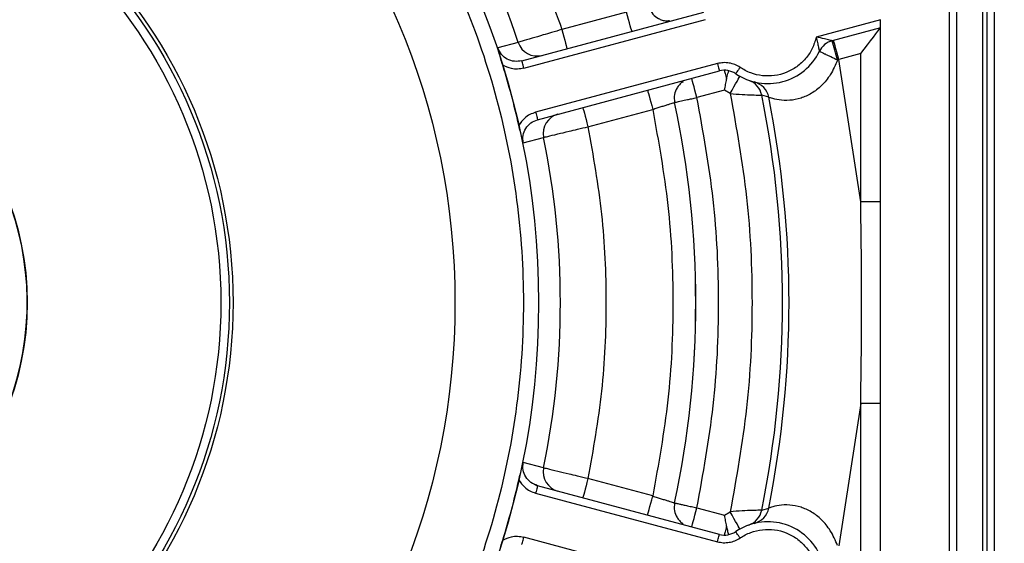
# Model space of a CAD drawing. Header units: inches. Extents: x 170 to 288, y 234 to 248.
# Tile 472 of 480: x 260.3029 to 260.3877, y 244.6752 to 244.7203. Entities that reach past the tile are written whole.
import ezdxf

# ---------------------------------------------------------------- set-up
doc = ezdxf.new("R2010")
doc.units = ezdxf.units.IN
doc.header["$LTSCALE"] = 0.25
doc.header["$MEASUREMENT"] = 0
doc.layers.add('ANNOTATIONS', color=1, linetype='Continuous')
doc.layers.add('STANDARD Z GUIDE MOTOR RH', color=7, linetype='Continuous')
doc.styles.add('ARIAL', font='arial.ttf', dxfattribs={"height": 0.09375})
doc.dimstyles.new('STANDARD$0', dxfattribs={"dimtxt": 0.09375, "dimasz": 0.09375, "dimexe": 0.03125, "dimexo": 0.046875, "dimgap": 0.09, "dimtad": 0, "dimtih": 1, "dimtoh": 1, "dimdec": 4, "dimzin": 0, "dimdsep": 46, "dimtxsty": 'ARIAL', "dimcen": 0.09, "dimadec": 0, "dimazin": 0, "dimtfac": 1, "dimtdec": 4, "dimtofl": 0, "dimtmove": 0, "dimatfit": 1, "dimfxl": 1, "dimtolj": 1, "dimtzin": 0, "dimarcsym": 0})

# ---------------------------------------------------------------- blocks, each defined once
blk = doc.blocks.new('*D45')
at = {"layer": 'ANNOTATIONS', "color": 0, "lineweight": -2, "transparency": 16777216}
for p, q in [((260.782945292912, 245.2238306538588), (261.3812151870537, 245.2238306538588)), ((261.3499651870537, 245.1300806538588), (261.3499651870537, 244.8380630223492)), ((261.3499651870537, 244.2690339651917), (261.3499651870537, 244.5610515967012)), ((259.6662786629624, 244.1752839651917), (261.3812151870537, 244.1752839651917))]:
    blk.add_line(p, q, dxfattribs=at)
at = {"layer": 'ANNOTATIONS', "color": 0, "transparency": 16777216}
for points in [[(261.3343401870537, 245.1300806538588), (261.3655901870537, 245.1300806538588), (261.3499651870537, 245.2238306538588)], [(261.3343401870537, 244.2690339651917), (261.3655901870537, 244.2690339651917), (261.3499651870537, 244.1752839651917)]]:
    blk.add_solid(points, dxfattribs=at)
at = {"layer": 'defpoints', "color": 0, "transparency": 16777216}
for p in [(260.736070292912, 245.2238306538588), (261.3499651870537, 245.2238306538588), (259.6194036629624, 244.1752839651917)]:
    blk.add_point(p, dxfattribs=at)
at = {"layer": 'ANNOTATIONS', "color": 0, "transparency": 16777216, "insert": (261.3499651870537, 244.6995573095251), "char_height": 0.09375, "attachment_point": 5, "style": 'ARIAL'}
blk.add_mtext('\\A1;HEADROOM', dxfattribs=at)

msp = doc.modelspace()

# ---------------------------------------------------------------- linework, layer by layer
at = {"layer": 'STANDARD Z GUIDE MOTOR RH'}
for p, q in [((260.386168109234, 244.651876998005), (260.386168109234, 244.7400242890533)), ((260.3868238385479, 244.651876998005), (260.3868238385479, 244.7400242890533)), ((260.382909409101, 244.7335301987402), (260.382909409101, 244.658371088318)), ((260.3835655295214, 244.6582566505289), (260.3835655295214, 244.7336446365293)), ((260.3857777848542, 244.7264119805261), (260.3857777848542, 244.6654893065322)), ((260.346141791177, 244.7167713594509), (260.3617870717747, 244.7209635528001)), ((260.3551597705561, 244.7209539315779), (260.3495893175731, 244.7194613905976)), ((260.3463116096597, 244.7161376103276), (260.3619568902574, 244.7203297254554)), ((260.3770038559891, 244.7202856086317), (260.3714761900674, 244.718804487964)), ((260.3770038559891, 244.719606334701), (260.3728369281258, 244.7184898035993)), ((260.3770038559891, 244.6716156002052), (260.3770038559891, 244.7202856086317)), ((260.3458264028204, 244.7183480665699), (260.3440711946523, 244.7178751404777)), ((260.3752978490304, 244.717382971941), (260.3734061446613, 244.7168760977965)), ((260.3752978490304, 244.7046417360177), (260.3752978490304, 244.717382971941)), ((260.3629758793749, 244.7165268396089), (260.3473305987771, 244.712334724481)), ((260.3733050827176, 244.7168477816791), (260.3734061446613, 244.7168760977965)), ((260.3752978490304, 244.7046417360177), (260.3734061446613, 244.7168760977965)), ((260.3475004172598, 244.7117008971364), (260.3631456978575, 244.7158930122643)), ((260.3663509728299, 244.7148953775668), (260.3663521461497, 244.7148906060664)), ((260.3663525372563, 244.7148889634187), (260.3664432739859, 244.7148374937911)), ((260.3635872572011, 244.7142451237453), (260.3612062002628, 244.7136071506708)), ((260.3640724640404, 244.7139451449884), (260.3635872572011, 244.7142451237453)), ((260.3673877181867, 244.7136273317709), (260.3667775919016, 244.7138156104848)), ((260.351831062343, 244.7110950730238), (260.3574015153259, 244.7125876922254)), ((260.3462591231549, 244.7097097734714), (260.3480156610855, 244.7101776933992)), ((260.3770038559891, 244.7046417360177), (260.3752978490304, 244.7046417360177)), ((260.3752978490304, 244.6872595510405), (260.3734061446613, 244.6750251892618)), ((260.3770038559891, 244.6872595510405), (260.3752978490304, 244.6872595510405)), ((260.3752978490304, 244.6745183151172), (260.3752978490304, 244.6872595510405)), ((260.3480156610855, 244.6817235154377), (260.3462591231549, 244.6821915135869)), ((260.3574015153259, 244.6793135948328), (260.351831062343, 244.6808062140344)), ((260.3631456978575, 244.6760081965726), (260.3475004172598, 244.6802003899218)), ((260.3473305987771, 244.6795665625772), (260.3629758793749, 244.6753744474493)), ((260.3612062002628, 244.6782941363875), (260.3635872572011, 244.6776561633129)), ((260.3667775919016, 244.6780856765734), (260.3673877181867, 244.678273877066)), ((260.3635872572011, 244.6776561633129), (260.3640724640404, 244.6779561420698)), ((260.3663521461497, 244.6770106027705), (260.3663508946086, 244.6770059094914)), ((260.3664432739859, 244.6770637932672), (260.3663525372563, 244.6770123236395)), ((260.3619568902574, 244.6715715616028), (260.3463116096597, 244.6757636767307))]:
    msp.add_line(p, q, dxfattribs=at)
at = {"layer": 'STANDARD Z GUIDE MOTOR RH', "flags": 128}
for points in [[(260.3556013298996, 244.7193060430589), (260.3555928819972, 244.7193377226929), (260.3555677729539, 244.7194315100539), (260.3555269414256, 244.7195838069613), (260.35547203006, 244.719788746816), (260.3554051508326, 244.7200384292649), (260.3553288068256, 244.7203233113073), (260.3552459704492, 244.7206324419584), (260.3551597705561, 244.7209539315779)], [(260.3752978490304, 244.717382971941), (260.3755940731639, 244.7177690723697), (260.3758813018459, 244.7181434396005), (260.3761508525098, 244.718494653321), (260.3763944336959, 244.7188121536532), (260.3766046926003, 244.7190861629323), (260.3767752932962, 244.7193084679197), (260.3769009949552, 244.7194722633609), (260.3769779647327, 244.7195725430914), (260.3770038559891, 244.719606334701)], [(260.3495893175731, 244.7194613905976), (260.3496754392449, 244.7191399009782), (260.3497582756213, 244.7188307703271), (260.3498346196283, 244.7185458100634), (260.349901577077, 244.7182961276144), (260.3499564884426, 244.7180911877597), (260.3499972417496, 244.7179388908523), (260.3500224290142, 244.7178451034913), (260.3500308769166, 244.7178134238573)], [(260.3734061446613, 244.7168760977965), (260.3733200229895, 244.7171975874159), (260.3732371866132, 244.7175067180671), (260.3731608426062, 244.7177916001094), (260.3730939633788, 244.7180413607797), (260.3730390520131, 244.7182463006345), (260.3729982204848, 244.7183985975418), (260.3729731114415, 244.7184923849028), (260.3729645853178, 244.7185239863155)], [(260.3463116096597, 244.7161376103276), (260.3462785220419, 244.7162612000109), (260.3462466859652, 244.7163800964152), (260.3462172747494, 244.7164896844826), (260.3461915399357, 244.7165857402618), (260.3461704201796, 244.716664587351), (260.3461547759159, 244.7167231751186), (260.3461450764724, 244.7167592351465), (260.346141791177, 244.7167713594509)], [(260.3629758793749, 244.7165268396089), (260.3630089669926, 244.7164031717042), (260.3630408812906, 244.7162842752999), (260.3630702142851, 244.7161746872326), (260.3630959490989, 244.7160787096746), (260.3631170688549, 244.7159998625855), (260.36313279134, 244.7159412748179), (260.3631424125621, 244.71590521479), (260.3631456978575, 244.7158930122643)], [(260.3649149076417, 244.7161989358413), (260.3648429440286, 244.7160931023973), (260.3647737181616, 244.7159912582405), (260.364709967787, 244.7158973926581), (260.3646541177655, 244.7158151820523), (260.3646082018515, 244.7157476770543), (260.3645741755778, 244.7156975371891), (260.3645532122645, 244.7156666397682), (260.3645460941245, 244.7156562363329)], [(260.3635573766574, 244.7159508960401), (260.363570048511, 244.715903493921), (260.3635868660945, 244.7158406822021), (260.3636076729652, 244.7157632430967), (260.3636321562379, 244.7156718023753), (260.36366015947, 244.7155673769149), (260.3636913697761, 244.7154509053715), (260.363725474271, 244.7153236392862), (260.3637621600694, 244.7151867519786)], [(260.3640724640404, 244.7139451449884), (260.364235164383, 244.7142355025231), (260.3643916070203, 244.7145146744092), (260.3645357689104, 244.7147719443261), (260.3646621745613, 244.7149975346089), (260.3647658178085, 244.7151826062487), (260.3648429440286, 244.7153201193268), (260.3648903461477, 244.7154048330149), (260.364906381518, 244.7154334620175)], [(260.3612062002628, 244.7136071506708), (260.361120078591, 244.7139286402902), (260.3610372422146, 244.7142377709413), (260.3609608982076, 244.7145226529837), (260.3608939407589, 244.714772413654), (260.3608390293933, 244.7149773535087), (260.3607982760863, 244.7151295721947), (260.3607730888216, 244.7152233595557), (260.3607646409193, 244.7152550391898)], [(260.3569599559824, 244.7142355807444), (260.3569684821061, 244.7142039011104), (260.3569935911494, 244.7141101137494), (260.3570344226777, 244.7139578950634), (260.3570893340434, 244.7137529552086), (260.3571562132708, 244.7135031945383), (260.3572325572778, 244.713218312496), (260.3573153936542, 244.7129091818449), (260.3574015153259, 244.7125876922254)], [(260.3473305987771, 244.712334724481), (260.3473637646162, 244.7122110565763), (260.3473956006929, 244.7120921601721), (260.3474249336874, 244.7119825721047), (260.3474506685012, 244.7118865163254), (260.3474717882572, 244.7118077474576), (260.3474875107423, 244.71174915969), (260.3474972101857, 244.7117130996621), (260.3475004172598, 244.7117008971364)], [(260.3513895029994, 244.7127429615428), (260.3513980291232, 244.7127112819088), (260.3514231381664, 244.7126175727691), (260.3514638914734, 244.7124652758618), (260.3515188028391, 244.712260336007), (260.3515857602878, 244.7120105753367), (260.3516621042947, 244.7117256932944), (260.3517449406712, 244.7114165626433), (260.351831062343, 244.7110950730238)], [(260.351831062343, 244.6808062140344), (260.3517449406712, 244.680484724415), (260.3516621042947, 244.6801755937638), (260.3515857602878, 244.6798906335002), (260.3515188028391, 244.6796409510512), (260.3514638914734, 244.6794360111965), (260.3514231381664, 244.6792837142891), (260.3513980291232, 244.6791899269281), (260.3513895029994, 244.6791582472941)], [(260.3475004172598, 244.6802003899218), (260.3474972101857, 244.6801881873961), (260.3474875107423, 244.6801521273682), (260.3474717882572, 244.6800935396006), (260.3474506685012, 244.6800146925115), (260.3474249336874, 244.6799186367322), (260.3473956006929, 244.6798091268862), (260.3473637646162, 244.6796902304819), (260.3473305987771, 244.6795665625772)], [(260.3569599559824, 244.6776657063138), (260.3569684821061, 244.6776973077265), (260.3569935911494, 244.6777910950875), (260.3570344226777, 244.6779433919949), (260.3570893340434, 244.6781483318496), (260.3571562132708, 244.6783980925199), (260.3572325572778, 244.6786829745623), (260.3573153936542, 244.6789921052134), (260.3574015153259, 244.6793135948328)], [(260.3607646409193, 244.6766462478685), (260.3607730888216, 244.6766779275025), (260.3607982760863, 244.6767716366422), (260.3608390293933, 244.6769239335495), (260.3608939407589, 244.6771288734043), (260.3609608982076, 244.6773786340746), (260.3610372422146, 244.6776635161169), (260.361120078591, 244.677972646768), (260.3612062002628, 244.6782941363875)], [(260.364906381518, 244.6764678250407), (260.3648903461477, 244.6764964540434), (260.3648429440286, 244.6765811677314), (260.3647658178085, 244.6767186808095), (260.3646621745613, 244.6769037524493), (260.3645357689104, 244.6771292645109), (260.3643916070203, 244.6773866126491), (260.364235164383, 244.6776657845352), (260.3640724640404, 244.6779561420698)], [(260.3637621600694, 244.6767145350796), (260.363725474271, 244.6765776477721), (260.3636913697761, 244.6764503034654), (260.36366015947, 244.6763339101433), (260.3636321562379, 244.6762294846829), (260.3636076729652, 244.6761380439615), (260.3635868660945, 244.6760606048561), (260.363570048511, 244.6759977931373), (260.3635573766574, 244.6759503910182)], [(260.346141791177, 244.6751298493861), (260.3461450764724, 244.6751420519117), (260.3461547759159, 244.6751781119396), (260.3461704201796, 244.6752366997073), (260.3461915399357, 244.6753155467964), (260.3462172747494, 244.6754116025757), (260.3462466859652, 244.6755211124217), (260.3462785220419, 244.675640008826), (260.3463116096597, 244.6757636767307)], [(260.3629758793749, 244.6753744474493), (260.3630089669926, 244.6754980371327), (260.3630408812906, 244.675616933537), (260.3630702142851, 244.6757265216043), (260.3630959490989, 244.6758225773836), (260.3631170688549, 244.6759014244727), (260.36313279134, 244.6759600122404), (260.3631424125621, 244.6759960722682), (260.3631456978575, 244.6760081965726)], [(260.3649149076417, 244.6757023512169), (260.3648429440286, 244.675808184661), (260.3647737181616, 244.6759100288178), (260.364709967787, 244.6760038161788), (260.3646541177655, 244.676086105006), (260.3646082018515, 244.6761536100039), (260.3645741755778, 244.6762037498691), (260.3645532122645, 244.67623464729), (260.3645460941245, 244.6762450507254)]]:
    msp.add_lwpolyline(points, dxfattribs=at)
at = {"layer": 'STANDARD Z GUIDE MOTOR RH'}
for radius in [0.06900244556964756, 0.06181102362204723, 0.04271363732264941, 0.0423979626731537, 0.04166666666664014, 0.02500000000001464]:
    msp.add_circle((260.2785786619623, 244.6959506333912), radius, dxfattribs=at)
for centre, radius, start, end in [((260.2785786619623, 244.6959506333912), 0.07087950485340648, 18.42080540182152, 41.5791945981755), ((260.2785786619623, 244.6959506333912), 0.02500000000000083, 104.4775121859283, 75.52248781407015), ((260.3474427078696, 244.7188823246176), 0.001702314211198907, 198.2909329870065, 284.8995732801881), ((260.3732785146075, 244.7168419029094), 0.00170603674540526, 104.9999999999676, 154.196613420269), ((260.3473603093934, 244.7103384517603), 0.02674888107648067, 14.08432207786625, 17.74229257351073), ((260.3673120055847, 244.7197266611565), 0.00492125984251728, 235.8033865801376, 334.196613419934), ((260.2785786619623, 244.6959506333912), 0.06901245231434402, 12.78040804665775, 17.21959195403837), ((260.3635872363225, 244.7142451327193), 0.001706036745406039, 55.80338658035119, 105.000000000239), ((260.3651065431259, 244.7134785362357), 0.001704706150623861, 11.40433954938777, 70.54654261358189), ((260.365715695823, 244.7132959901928), 0.001704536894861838, 11.20897654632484, 76.05483201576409), ((260.2785786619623, 244.6959506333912), 0.08999005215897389, 348.5494945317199, 11.45050546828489), ((260.2785786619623, 244.6959506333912), 0.08252624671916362, 347.9471520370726, 12.05284796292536), ((260.2785786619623, 244.6959506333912), 0.08252803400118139, 347.946274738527, 12.05241196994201), ((260.2785786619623, 244.6959506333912), 0.09055118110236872, 348.7428558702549, 11.2571441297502), ((260.3496825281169, 244.7105232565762), 0.001702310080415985, 105.1009118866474, 191.7122476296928), ((260.2785786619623, 244.6959506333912), 0.07087950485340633, 348.420805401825, 11.57919459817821), ((260.3496823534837, 244.6813779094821), 0.001702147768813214, 168.2851491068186, 254.903702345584), ((260.2785786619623, 244.6959506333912), 0.06901245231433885, 342.780408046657, 347.2195919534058), ((260.3651068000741, 244.6784225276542), 0.001704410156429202, 289.4478113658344, 348.60130647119), ((260.3657156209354, 244.6786052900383), 0.001704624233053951, 283.9470326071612, 348.7891588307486), ((260.3673120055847, 244.6721746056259), 0.004921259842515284, 25.8033865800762, 124.1966134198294), ((260.3635872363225, 244.6776561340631), 0.001706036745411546, 254.9999999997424, 304.1966134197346)]:
    msp.add_arc(centre, radius, start, end, dxfattribs=at)
for points, knots in [([(260.278578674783, 244.7636457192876), (260.2815315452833, 244.7635342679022), (260.2874402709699, 244.7633112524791), (260.296150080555, 244.7615129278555), (260.3045585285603, 244.7586747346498), (260.3125236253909, 244.7547436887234), (260.319907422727, 244.7498111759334), (260.3265830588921, 244.7439546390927), (260.3324391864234, 244.737279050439), (260.3373729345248, 244.7298952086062), (260.3412991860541, 244.7219300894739), (260.3441550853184, 244.7135216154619), (260.3458874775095, 244.7048117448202), (260.3464667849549, 244.695950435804), (260.3458874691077, 244.6870891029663), (260.3441548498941, 244.6783792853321), (260.3412990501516, 244.6699707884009), (260.3373727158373, 244.6620056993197), (260.3324389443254, 244.6546218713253), (260.3265827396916, 244.6479463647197), (260.3199071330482, 244.6420898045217), (260.3125232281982, 244.6371574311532), (260.3045581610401, 244.6332262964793), (260.2961497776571, 244.6303881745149), (260.2874399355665, 244.6285900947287), (260.2815314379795, 244.6283670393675), (260.278578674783, 244.6282555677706)], [0, 0, 0, 0, 0.04165386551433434, 0.08334983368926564, 0.1250000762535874, 0.1666529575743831, 0.2083498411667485, 0.2499999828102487, 0.2916532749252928, 0.3333499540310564, 0.3749998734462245, 0.416653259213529, 0.4583498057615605, 0.4999999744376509, 0.5416531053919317, 0.5833497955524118, 0.6250000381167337, 0.6666529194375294, 0.7083498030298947, 0.7499999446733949, 0.7916529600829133, 0.8333499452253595, 0.8750000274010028, 0.9166532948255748, 0.9583476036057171, 1, 1, 1, 1]), ([(260.3344448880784, 244.7456922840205), (260.3360803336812, 244.7437447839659), (260.3393511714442, 244.7398498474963), (260.3434544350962, 244.7334068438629), (260.3469827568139, 244.7266317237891), (260.3487204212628, 244.7218516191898), (260.3495893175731, 244.7194613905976)], [0, 0, 0, 0, 0.2500042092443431, 0.500000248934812, 0.7499816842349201, 1, 1, 1, 1]), ([(260.3570892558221, 244.7213802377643), (260.357183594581, 244.7211735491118), (260.3573643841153, 244.7207774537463), (260.3578114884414, 244.7204298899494), (260.3582144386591, 244.7202650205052), (260.3585424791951, 244.7201873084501), (260.3587573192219, 244.720218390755), (260.3588569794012, 244.7202328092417)], [0, 0, 0, 0, 0.295002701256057, 0.5653392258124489, 0.7164105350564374, 0.8684482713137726, 1, 1, 1, 1]), ([(260.3495893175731, 244.7194613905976), (260.3492923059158, 244.7193737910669), (260.3487404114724, 244.7192110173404), (260.3478546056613, 244.7189496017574), (260.3469191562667, 244.7186718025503), (260.3460910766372, 244.7184268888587), (260.3459126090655, 244.7183737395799), (260.3458264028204, 244.7183480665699)], [0, 0, 0, 0, 0.1593173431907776, 0.2960367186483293, 0.5009369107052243, 0.7589346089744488, 1, 1, 1, 1]), ([(260.3714761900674, 244.718804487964), (260.3713773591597, 244.7184714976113), (260.3711797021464, 244.7178055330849), (260.37058869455, 244.7169347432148), (260.3698216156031, 244.7162250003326), (260.3689017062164, 244.7157234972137), (260.3678883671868, 244.7154572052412), (260.3668433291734, 244.7154473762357), (260.3658159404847, 244.7156755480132), (260.3652152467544, 244.7160244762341), (260.3649149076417, 244.7161989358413)], [0, 0, 0, 0, 0.1250013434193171, 0.2499966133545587, 0.3749961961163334, 0.4999991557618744, 0.6249981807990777, 0.7500007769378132, 0.8750036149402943, 1, 1, 1, 1]), ([(260.3714761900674, 244.718804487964), (260.3715090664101, 244.7186486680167), (260.3715703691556, 244.7183581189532), (260.3716433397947, 244.7180163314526), (260.3716918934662, 244.7178011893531), (260.3717194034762, 244.7176818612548), (260.3717388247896, 244.7176004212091), (260.3717413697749, 244.7175897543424), (260.3717426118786, 244.7175845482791)], [0, 0, 0, 0, 0.3084620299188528, 0.57517253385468, 0.6935605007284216, 0.8025268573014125, 0.9036214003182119, 0.9999999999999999, 0.9999999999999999, 0.9999999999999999, 0.9999999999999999]), ([(260.3728369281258, 244.7184898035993), (260.372834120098, 244.7184906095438), (260.3728283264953, 244.7184922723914), (260.3727645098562, 244.71851073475), (260.3725628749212, 244.7185678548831), (260.3721091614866, 244.7186837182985), (260.3717108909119, 244.718759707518), (260.3714761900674, 244.718804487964)], [0, 0, 0, 0, 0.05970732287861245, 0.1231898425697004, 0.2723024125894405, 0.5711678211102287, 1, 1, 1, 1]), ([(260.3444978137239, 244.7163807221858), (260.3444428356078, 244.7165633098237), (260.3442808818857, 244.717101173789), (260.34415460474, 244.7175672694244), (260.3440711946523, 244.7178751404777)], [0, 0, 0, 0, 0.3394680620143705, 1, 1, 1, 1]), ([(260.346141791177, 244.7167713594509), (260.3459272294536, 244.7167382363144), (260.3454982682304, 244.7166720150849), (260.3448696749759, 244.7168808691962), (260.3443446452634, 244.7172849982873), (260.3441623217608, 244.7176784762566), (260.3440711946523, 244.7178751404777)], [0, 0, 0, 0, 0.2503204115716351, 0.500451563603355, 0.7503206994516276, 1, 1, 1, 1]), ([(260.3717426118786, 244.7175845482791), (260.3717635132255, 244.7175767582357), (260.3717957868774, 244.7175647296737), (260.3719859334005, 244.7174771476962), (260.3721852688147, 244.717383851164), (260.3724345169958, 244.7172656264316), (260.372800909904, 244.7170909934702), (260.3731061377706, 244.7169437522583), (260.3733050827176, 244.7168477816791)], [0, 0, 0, 0, 0.2345043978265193, 0.3620969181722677, 0.4932764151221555, 0.6255063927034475, 0.7559082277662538, 1, 1, 1, 1]), ([(260.3463116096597, 244.7161376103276), (260.346135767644, 244.7161026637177), (260.3457844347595, 244.7160328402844), (260.3451504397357, 244.7160812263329), (260.3447423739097, 244.716268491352), (260.3444978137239, 244.7163807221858)], [0, 0, 0, 0, 0.2864717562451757, 0.5723714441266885, 1, 1, 1, 1]), ([(260.3649149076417, 244.7161989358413), (260.3647691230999, 244.7162857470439), (260.3644778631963, 244.7164591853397), (260.3639835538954, 244.7165893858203), (260.363474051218, 244.7166287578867), (260.3631419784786, 244.7165608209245), (260.3629758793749, 244.7165268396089)], [0, 0, 0, 0, 0.2502760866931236, 0.500021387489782, 0.7499162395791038, 1, 1, 1, 1]), ([(260.3733050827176, 244.7168477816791), (260.3731185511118, 244.7164103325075), (260.3727697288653, 244.7155922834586), (260.3719635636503, 244.7146155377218), (260.3710740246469, 244.7139268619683), (260.3701129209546, 244.7134978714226), (260.3691133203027, 244.7133247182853), (260.3682148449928, 244.7133850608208), (260.3675614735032, 244.7135623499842), (260.3674438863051, 244.713606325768), (260.3673877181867, 244.7136273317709)], [0, 0, 0, 0, 0.1297483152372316, 0.242635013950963, 0.3462479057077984, 0.4520758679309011, 0.5714792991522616, 0.7135963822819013, 0.8631929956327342, 1, 1, 1, 1]), ([(260.3637621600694, 244.7151867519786), (260.3638022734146, 244.7153569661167), (260.3638718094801, 244.7156520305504), (260.3639217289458, 244.7158358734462), (260.3639428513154, 244.7159136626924)], [0, 0, 0, 0, 0.5768710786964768, 1, 1, 1, 1]), ([(260.3600261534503, 244.7149621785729), (260.3600121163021, 244.7149559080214), (260.3598863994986, 244.7148997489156), (260.3597068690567, 244.7147112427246), (260.3594343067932, 244.7143679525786), (260.3592228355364, 244.7138421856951), (260.3592641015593, 244.713409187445), (260.3592856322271, 244.7131832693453)], [0, 0, 0, 0, 0.02255753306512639, 0.2020254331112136, 0.3688035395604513, 0.6706714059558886, 1, 1, 1, 1]), ([(260.3635872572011, 244.7142451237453), (260.3636158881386, 244.7144104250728), (260.363672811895, 244.7147390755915), (260.3637324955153, 244.7150381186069), (260.3637621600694, 244.7151867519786)], [0, 0, 0, 0, 0.5029699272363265, 1, 1, 1, 1]), ([(260.3640724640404, 244.7139451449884), (260.3644212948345, 244.7139177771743), (260.3651183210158, 244.7138630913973), (260.366000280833, 244.7138292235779), (260.3666259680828, 244.7138166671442), (260.3667268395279, 244.7138159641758), (260.3667775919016, 244.7138156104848)], [0, 0, 0, 0, 0.2555844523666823, 0.5107033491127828, 0.7538156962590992, 1, 1, 1, 1]), ([(260.3640724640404, 244.7139451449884), (260.3646069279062, 244.7109703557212), (260.3656758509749, 244.7050208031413), (260.3660805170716, 244.6959506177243), (260.3656758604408, 244.6868804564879), (260.3646069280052, 244.680930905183), (260.3640724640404, 244.6779561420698)], [0, 0, 0, 0, 0.2500010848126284, 0.4999999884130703, 0.750001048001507, 0.9999999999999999, 0.9999999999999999, 0.9999999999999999, 0.9999999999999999]), ([(260.3574015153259, 244.7125876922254), (260.3575281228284, 244.7126279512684), (260.3577812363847, 244.7127084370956), (260.3581459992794, 244.712823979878), (260.3584803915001, 244.7129297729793), (260.3587715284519, 244.7130216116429), (260.3590073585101, 244.7130957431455), (260.3591768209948, 244.7131490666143), (260.3592796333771, 244.7131813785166), (260.3592836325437, 244.713182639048), (260.3592856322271, 244.7131832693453)], [0, 0, 0, 0, 0.1252210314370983, 0.2503417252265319, 0.3754897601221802, 0.500520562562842, 0.6254616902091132, 0.750302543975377, 0.875145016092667, 1, 1, 1, 1]), ([(260.3592856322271, 244.7131832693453), (260.3593216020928, 244.7131911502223), (260.3593956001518, 244.7132073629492), (260.3598190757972, 244.7133010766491), (260.3603096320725, 244.7134087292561), (260.3607735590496, 244.7135114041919), (260.3610557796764, 244.7135738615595), (260.3612062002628, 244.7136071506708)], [0, 0, 0, 0, 0.24265105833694, 0.4991874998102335, 0.7111060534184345, 0.8460226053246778, 1, 1, 1, 1]), ([(260.3612062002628, 244.6782941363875), (260.3617384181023, 244.6812123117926), (260.3628028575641, 244.6870486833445), (260.3632060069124, 244.6959506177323), (260.3628028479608, 244.7048525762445), (260.3617384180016, 244.7106889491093), (260.3612062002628, 244.7136071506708)], [0, 0, 0, 0, 0.2499991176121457, 0.500000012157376, 0.7499987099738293, 1, 1, 1, 1]), ([(260.3473305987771, 244.712334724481), (260.3471607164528, 244.7122770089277), (260.3468215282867, 244.7121617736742), (260.3462967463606, 244.7118027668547), (260.3460370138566, 244.7114366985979), (260.345881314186, 244.7112172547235)], [0, 0, 0, 0, 0.2866834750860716, 0.5723941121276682, 0.9999999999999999, 0.9999999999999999, 0.9999999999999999, 0.9999999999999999]), ([(260.3574015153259, 244.7125876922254), (260.3578970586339, 244.7098374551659), (260.3588881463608, 244.7043369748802), (260.3592632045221, 244.6959506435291), (260.3588881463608, 244.687564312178), (260.3578970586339, 244.6820638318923), (260.3574015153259, 244.6793135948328)], [0, 0, 0, 0, 0.2499997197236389, 0.5, 0.7500002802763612, 1, 1, 1, 1]), ([(260.3462591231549, 244.7097097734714), (260.3461774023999, 244.7100181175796), (260.3460536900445, 244.7104849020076), (260.3459249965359, 244.7110316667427), (260.345881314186, 244.7112172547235)], [0, 0, 0, 0, 0.6605706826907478, 1, 1, 1, 1]), ([(260.3462591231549, 244.7097097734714), (260.3462397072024, 244.7099256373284), (260.3462008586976, 244.7103575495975), (260.3464535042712, 244.7109700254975), (260.3468934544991, 244.7114651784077), (260.3472980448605, 244.7116223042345), (260.3475004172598, 244.7117008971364)], [0, 0, 0, 0, 0.2496676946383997, 0.4995488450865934, 0.7496789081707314, 1, 1, 1, 1]), ([(260.3480156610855, 244.7101776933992), (260.348103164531, 244.7101985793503), (260.3482843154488, 244.710241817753), (260.3491238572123, 244.7104437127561), (260.3500728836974, 244.7106709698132), (260.3509707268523, 244.7108874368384), (260.3515300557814, 244.7110224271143), (260.351831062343, 244.7110950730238)], [0, 0, 0, 0, 0.2410675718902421, 0.4990616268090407, 0.703967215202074, 0.8406879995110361, 1, 1, 1, 1]), ([(260.351831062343, 244.7110950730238), (260.3522736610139, 244.7085907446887), (260.353158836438, 244.7035822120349), (260.3534907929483, 244.6959507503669), (260.3531589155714, 244.6883191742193), (260.3522736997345, 244.6833106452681), (260.351831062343, 244.6808062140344)], [0, 0, 0, 0, 0.2500061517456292, 0.4999999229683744, 0.7499833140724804, 1, 1, 1, 1]), ([(260.345881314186, 244.6806840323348), (260.3459250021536, 244.6808695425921), (260.3460537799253, 244.6814163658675), (260.3461774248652, 244.6818831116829), (260.3462591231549, 244.6821915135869)], [0, 0, 0, 0, 0.3392508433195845, 1, 1, 1, 1]), ([(260.3475004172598, 244.6802003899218), (260.3472980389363, 244.6802789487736), (260.3468934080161, 244.6804360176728), (260.3464535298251, 244.6809312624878), (260.3462008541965, 244.6815437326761), (260.3462397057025, 244.6819756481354), (260.3462591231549, 244.6821915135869)], [0, 0, 0, 0, 0.2503056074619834, 0.5004557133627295, 0.7503345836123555, 1, 1, 1, 1]), ([(260.351831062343, 244.6808062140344), (260.3515300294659, 244.6808788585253), (260.3509706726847, 244.681013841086), (260.3500728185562, 244.6812303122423), (260.3491238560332, 244.6814575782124), (260.34828431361, 244.6816594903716), (260.3481031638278, 244.6817026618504), (260.3480156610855, 244.6817235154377)], [0, 0, 0, 0, 0.1593247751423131, 0.2960453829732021, 0.5009398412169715, 0.7589335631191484, 1, 1, 1, 1]), ([(260.345881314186, 244.6806840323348), (260.3460370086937, 244.6804645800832), (260.3462968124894, 244.6800983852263), (260.3468216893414, 244.6797395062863), (260.3471608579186, 244.6796242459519), (260.3473305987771, 244.6795665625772)], [0, 0, 0, 0, 0.4276082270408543, 0.7135398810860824, 0.9999999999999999, 0.9999999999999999, 0.9999999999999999, 0.9999999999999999]), ([(260.3474886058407, 244.6801561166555), (260.3474285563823, 244.6801878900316), (260.3473099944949, 244.6802506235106), (260.3471917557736, 244.680314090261), (260.3471334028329, 244.6803454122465)], [0, 0, 0, 0, 0.5064819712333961, 1, 1, 1, 1]), ([(260.3574015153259, 244.6793135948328), (260.3575281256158, 244.6792733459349), (260.3577812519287, 244.679192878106), (260.3581459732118, 244.6790771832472), (260.3584804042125, 244.6789715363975), (260.3587715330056, 244.6788797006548), (260.3590073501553, 244.6788054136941), (260.3591768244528, 244.6787522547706), (260.3592796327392, 244.6787198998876), (260.359283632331, 244.6787186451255), (260.3592856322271, 244.678718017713)], [0, 0, 0, 0, 0.1252207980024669, 0.2503483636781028, 0.375489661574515, 0.5005202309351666, 0.6254656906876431, 0.7503030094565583, 0.8751452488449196, 1, 1, 1, 1]), ([(260.3592856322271, 244.678718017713), (260.35926414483, 244.6784920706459), (260.3592229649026, 244.6780590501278), (260.3594347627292, 244.6775320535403), (260.3597045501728, 244.6771930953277), (260.3598837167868, 244.6770052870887), (260.3600083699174, 244.6769497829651), (260.3600272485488, 244.6769413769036)], [0, 0, 0, 0, 0.3293841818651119, 0.6312545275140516, 0.7999279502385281, 0.9696992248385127, 1, 1, 1, 1]), ([(260.3592856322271, 244.678718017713), (260.3593038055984, 244.6787138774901), (260.3593475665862, 244.6787039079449), (260.3595914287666, 244.6786496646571), (260.3599332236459, 244.6785743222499), (260.3602972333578, 244.6784942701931), (260.3607323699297, 244.6783986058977), (260.3610474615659, 244.6783291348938), (260.3612062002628, 244.6782941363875)], [0, 0, 0, 0, 0.161304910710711, 0.3884178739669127, 0.5267284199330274, 0.678097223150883, 0.8378299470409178, 1, 1, 1, 1]), ([(260.3667775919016, 244.6780856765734), (260.3667268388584, 244.6780853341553), (260.3666259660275, 244.6780846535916), (260.3660002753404, 244.6780719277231), (260.3651182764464, 244.6780382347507), (260.3644212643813, 244.6779835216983), (260.3640724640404, 244.6779561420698)], [0, 0, 0, 0, 0.2461850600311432, 0.4892984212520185, 0.7444335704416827, 1, 1, 1, 1]), ([(260.3733050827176, 244.6750535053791), (260.3731185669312, 244.6754909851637), (260.372769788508, 244.676309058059), (260.3719624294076, 244.677286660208), (260.3710732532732, 244.6779761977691), (260.3701116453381, 244.6784032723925), (260.3691133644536, 244.678576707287), (260.368214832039, 244.678516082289), (260.3675614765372, 244.6783388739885), (260.3674438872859, 244.6782948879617), (260.3673877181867, 244.678273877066)], [0, 0, 0, 0, 0.1297464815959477, 0.2426216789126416, 0.3466775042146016, 0.4520834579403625, 0.5714852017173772, 0.7136004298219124, 0.8631949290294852, 1, 1, 1, 1]), ([(260.3637621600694, 244.6767145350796), (260.3637324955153, 244.6768631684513), (260.363672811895, 244.6771622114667), (260.3636158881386, 244.6774908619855), (260.3635872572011, 244.6776561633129)], [0, 0, 0, 0, 0.4970300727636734, 1, 1, 1, 1]), ([(260.3639428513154, 244.6759875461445), (260.3639140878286, 244.6760921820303), (260.3638617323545, 244.6762826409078), (260.3637930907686, 244.6765803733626), (260.3637621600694, 244.6767145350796)], [0, 0, 0, 0, 0.5493883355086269, 0.9999999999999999, 0.9999999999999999, 0.9999999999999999, 0.9999999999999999]), ([(260.3649149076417, 244.6757023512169), (260.3652152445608, 244.6758768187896), (260.3658159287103, 244.676225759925), (260.36684334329, 244.6764538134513), (260.3678883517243, 244.6764439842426), (260.3689017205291, 244.6761778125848), (260.3698216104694, 244.6756762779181), (260.3705887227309, 244.6749665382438), (260.371179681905, 244.6740956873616), (260.3713773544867, 244.6734297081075), (260.3714761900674, 244.6730967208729)], [0, 0, 0, 0, 0.124995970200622, 0.2499962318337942, 0.3749984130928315, 0.4999946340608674, 0.6249971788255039, 0.7499963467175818, 0.8749990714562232, 0.9999999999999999, 0.9999999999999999, 0.9999999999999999, 0.9999999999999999]), ([(260.3440711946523, 244.6740261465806), (260.344154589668, 244.6743338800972), (260.3442808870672, 244.6747999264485), (260.3444428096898, 244.6753378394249), (260.3444978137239, 244.6755205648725)], [0, 0, 0, 0, 0.6603066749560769, 0.9999999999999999, 0.9999999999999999, 0.9999999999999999, 0.9999999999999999]), ([(260.3444978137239, 244.6755205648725), (260.3447423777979, 244.6756327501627), (260.3451503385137, 244.6758198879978), (260.3457842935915, 244.6758684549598), (260.3461356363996, 244.6757986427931), (260.3463116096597, 244.6757636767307)], [0, 0, 0, 0, 0.4276194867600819, 0.7133179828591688, 1, 1, 1, 1]), ([(260.3629758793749, 244.6753744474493), (260.3631420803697, 244.6753403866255), (260.3634741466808, 244.6752723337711), (260.363983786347, 244.6753118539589), (260.3644779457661, 244.6754422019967), (260.3647692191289, 244.675615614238), (260.3649149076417, 244.6757023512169)], [0, 0, 0, 0, 0.2502433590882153, 0.4999812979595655, 0.749901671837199, 0.9999999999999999, 0.9999999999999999, 0.9999999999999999, 0.9999999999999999])]:
    msp.add_open_spline(points, degree=3, knots=knots, dxfattribs=at)
msp.add_open_spline([(260.3752978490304, 244.6872595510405), (260.3753380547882, 244.69015658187), (260.3754184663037, 244.6959506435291), (260.3753380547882, 244.7017447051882), (260.3752978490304, 244.7046417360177)], degree=3, dxfattribs=at)

# ---------------------------------------------------------------- dimensions: what is measured, and where the dimension line sits
at = {"layer": 'ANNOTATIONS'}
dim = msp.add_linear_dim(base=(261.3499651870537, 245.2238306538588), p1=(259.6194036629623, 244.1752839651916), p2=(260.7360702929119, 245.2238306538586), angle=90, text='HEADROOM', dimstyle='STANDARD$0', dxfattribs=at)
dim.commit()
dim.dimension.update_dxf_attribs({"geometry": '*D45', "text_midpoint": (261.3499651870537, 244.6995573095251)})

doc.saveas('drawing.dxf')
